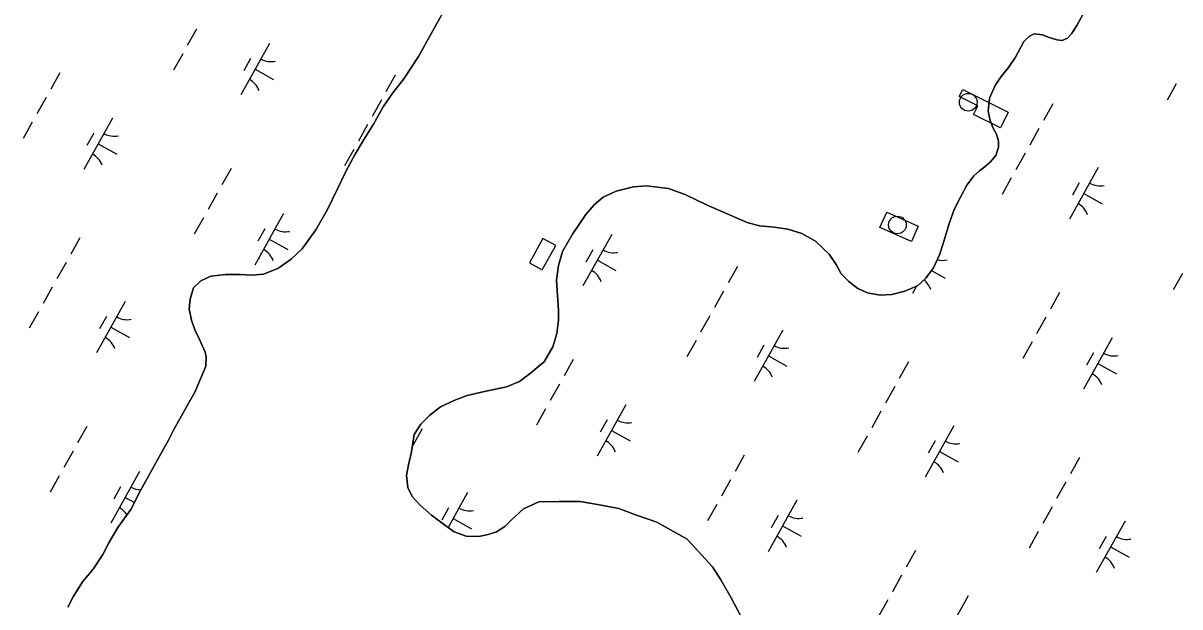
# Model space of a CAD drawing. Extents: x 3923531 to 3943530, y 207391 to 229799.
# Drawn here: x 3934051 to 3935033, y 220728 to 221223 of the extents above; entities that cross this region are included whole.
import ezdxf

# ---------------------------------------------------------------- set-up
doc = ezdxf.new("R2010")
doc.units = 0
for name, color, linetype in [('V-CHAN-DOCK', 7, 'Continuous'), ('V-DOMW-TANK', 7, 'Continuous'), ('V-TOPO-SHOR', 7, 'Continuous'), ('V-WETL-SWMP', 7, 'Continuous')]:
    doc.layers.add(name, color=color, linetype=linetype)

msp = doc.modelspace()

# ---------------------------------------------------------------- linework, layer by layer
at = {"layer": 'V-CHAN-DOCK'}
for points in [[(3934848.76, 221166.7), (3934887.41, 221147.38), (3934880.78, 221134.12), (3934857.96, 221145.53), (3934861.64, 221152.9), (3934845.81, 221160.81)], [(3934784.34, 221062.71), (3934811.03, 221050.75), (3934805.18, 221037.7), (3934778.49, 221049.66)], [(3934492.44, 221040.37), (3934480.95, 221019.6), (3934491.82, 221013.58), (3934503.32, 221034.35)]]:
    msp.add_lwpolyline(points, close=True, dxfattribs=at)
at = {"layer": 'V-DOMW-TANK'}
for centre in [(3934853.42, 221155.9), (3934793.3, 221051.72)]:
    msp.add_circle(centre, 7.5, dxfattribs=at)
at = {"layer": 'V-TOPO-SHOR'}
msp.add_line((3934493.51, 220935.46), (3934500.83, 220948.26), dxfattribs=at)
for points in [[(3934179.11, 220878.18), (3934197.27, 220910.36), (3934206.34, 220931.8), (3934206.71, 220939.73), (3934205.91, 220943.7), (3934201.12, 220954.4), (3934197.13, 220962.71), (3934194.33, 220971.04), (3934192.32, 220980.55), (3934193.09, 220988.88), (3934195.85, 220998.41), (3934202.18, 221004.38), (3934210.49, 221008.37), (3934223.19, 221009.59), (3934235.88, 221009.63), (3934245.4, 221009.25), (3934255.31, 221010.07), (3934267.6, 221014.87), (3934278.68, 221022.83), (3934288.18, 221031.58), (3934299.64, 221047.48), (3934309.51, 221064.96), (3934318.19, 221082.43), (3934325.29, 221097.13), (3934333.18, 221111.83), (3934340.29, 221123.75), (3934348.59, 221137.26), (3934356.88, 221151.96), (3934365.18, 221163.88), (3934374.27, 221175.8), (3934386.91, 221194.88), (3934401.12, 221220.3), (3934411.38, 221238.97)], [(3934500.83, 220948.26), (3934504.16, 220959.69), (3934505.72, 220970.81), (3934505.7, 220979.54), (3934504.87, 220991.84), (3934504.04, 221004.93), (3934505.59, 221017.24), (3934509.13, 221029.15), (3934517.43, 221043.85), (3934528.89, 221060.55), (3934536.01, 221068.9), (3934543.53, 221075.27), (3934554.63, 221080.46), (3934569.3, 221084.08), (3934580.41, 221084.9), (3934599.07, 221082.57), (3934613.77, 221077.45), (3934631.25, 221068.76), (3934648.73, 221061.27), (3934665.81, 221053.78), (3934676.14, 221051.03), (3934688.84, 221049.87), (3934700.35, 221048.31), (3934712.27, 221044.38), (3934723.79, 221038.06), (3934735.33, 221026.98), (3934741.31, 221018.26), (3934745.69, 221010.34), (3934752.06, 221003.61), (3934759.62, 220997.68), (3934767.96, 220994.13), (3934778.68, 220992.17), (3934788.6, 220992.6), (3934799.7, 220995.4), (3934810.4, 221000.2), (3934817.53, 221006.56), (3934823.86, 221015.31), (3934828.98, 221026.44), (3934832.53, 221036.76), (3934837.25, 221053.05), (3934841.58, 221064.96), (3934846.71, 221075.29), (3934852.24, 221085.62), (3934858.17, 221093.58), (3934862.92, 221097.56), (3934866.48, 221100.35), (3934872.03, 221105.12), (3934876.77, 221110.69), (3934879.14, 221117.84), (3934879.12, 221123), (3934877.52, 221128.95), (3934874.33, 221134.49), (3934871.93, 221140.44), (3934870.33, 221148.37), (3934871.48, 221159.49), (3934876.22, 221170.21), (3934881.36, 221177.77), (3934887.69, 221185.32), (3934893.62, 221194.07), (3934897.96, 221202.81), (3934900.72, 221207.58), (3934905.47, 221211.96), (3934909.44, 221213.96), (3934916.58, 221213.18), (3934921.35, 221211.21), (3934928.5, 221208.85), (3934933.26, 221208.46), (3934937.62, 221210.46), (3934941.18, 221214.04), (3934945.53, 221221.19), (3934950.66, 221230.33)], [(3934660.46, 220719.59), (3934652.31, 220735.11), (3934643.57, 220750.43), (3934636.37, 220761.59), (3934615.01, 220785.11), (3934589, 220799.51), (3934571.89, 220805.26), (3934556.91, 220810.96), (3934538.75, 220814.31), (3934523.93, 220816.84), (3934506.13, 220817.02), (3934488.92, 220816.8), (3934476, 220810.81), (3934465.41, 220801.02), (3934460.01, 220795.74), (3934453.04, 220791.26), (3934446.1, 220788.96), (3934437.97, 220787.26), (3934427.29, 220787.57), (3934417.24, 220791.24), (3934409.97, 220796.26), (3934397.8, 220805.48), (3934388.19, 220813.89), (3934381.54, 220821.28), (3934377.86, 220828.84), (3934376.58, 220838.94), (3934378.46, 220848.02), (3934380.94, 220859.07), (3934383.08, 220873.89), (3934388.9, 220882.53), (3934396.5, 220890.17), (3934405.48, 220897.4), (3934417.8, 220903.01), (3934428.13, 220907.05), (3934442.8, 220910.26), (3934461.64, 220914.22), (3934472.57, 220918.86), (3934481.94, 220925.88), (3934489.12, 220931.74), (3934493.51, 220935.46)], [(3934089.12, 220727.37), (3934093.76, 220736.03), (3934101.61, 220748.8), (3934110.82, 220759.39), (3934118.86, 220771.97), (3934124.1, 220782.01), (3934131.56, 220794.99), (3934142.79, 220810.1), (3934150.88, 220826.44), (3934157.93, 220839.03), (3934166.8, 220854.96), (3934174.66, 220869.12), (3934179.11, 220878.18)]]:
    msp.add_lwpolyline(points, dxfattribs=at)
at = {"layer": 'V-WETL-SWMP'}
for p, q in [((3934411.38, 221238.97), (3934401.12, 221220.3)), ((3934950.66, 221230.33), (3934945.53, 221221.19)), ((3934401.12, 221220.3), (3934386.91, 221194.88)), ((3934945.53, 221221.19), (3934941.18, 221214.04)), ((3934198.44, 221218.02), (3934190.64, 221204.05)), ((3934905.47, 221211.96), (3934900.72, 221207.58)), ((3934909.43, 221213.95), (3934905.47, 221211.96)), ((3934916.58, 221213.18), (3934909.43, 221213.95)), ((3934921.35, 221211.21), (3934916.58, 221213.18)), ((3934928.5, 221208.85), (3934921.35, 221211.21)), ((3934937.62, 221210.46), (3934933.26, 221208.46)), ((3934941.18, 221214.04), (3934937.62, 221210.46)), ((3934260.4, 221205.83), (3934236.02, 221162.18)), ((3934897.96, 221202.81), (3934893.61, 221194.07)), ((3934900.72, 221207.58), (3934897.96, 221202.81)), ((3934933.26, 221208.46), (3934928.5, 221208.85)), ((3934186.74, 221197.07), (3934178.94, 221183.1)), ((3934244.4, 221193.01), (3934238.55, 221182.53)), ((3934386.91, 221194.88), (3934374.27, 221175.8)), ((3934893.61, 221194.07), (3934887.69, 221185.32)), ((3934082.52, 221180.88), (3934074.72, 221166.92)), ((3934248.21, 221184.01), (3934263.92, 221175.23)), ((3934887.69, 221185.32), (3934881.36, 221177.77)), ((3934367.07, 221178.8), (3934359.26, 221164.83)), ((3934374.27, 221175.8), (3934365.18, 221163.88)), ((3934876.22, 221170.21), (3934871.48, 221159.49)), ((3934881.36, 221177.77), (3934876.22, 221170.21)), ((3935029.97, 221171.53), (3935022.17, 221157.56)), ((3934070.82, 221159.93), (3934063.02, 221145.96)), ((3934365.18, 221163.88), (3934356.88, 221151.96)), ((3934355.36, 221157.85), (3934347.56, 221143.88)), ((3934356.88, 221151.96), (3934348.59, 221137.26)), ((3934871.48, 221159.49), (3934870.32, 221148.37)), ((3934925.1, 221154.51), (3934917.3, 221140.54)), ((3934127.2, 221142.52), (3934102.82, 221098.87)), ((3934870.32, 221148.37), (3934871.93, 221140.44)), ((3934871.93, 221140.44), (3934874.33, 221134.49)), ((3934059.11, 221138.98), (3934051.31, 221125.01)), ((3934343.66, 221136.9), (3934335.85, 221122.93)), ((3934348.59, 221137.26), (3934340.29, 221123.75)), ((3934874.33, 221134.49), (3934877.52, 221128.95)), ((3934913.4, 221133.56), (3934905.59, 221119.59)), ((3934111.2, 221129.69), (3934105.35, 221119.22)), ((3934115.01, 221120.69), (3934130.72, 221111.91)), ((3934340.29, 221123.75), (3934333.18, 221111.83)), ((3934877.52, 221128.95), (3934879.12, 221123)), ((3934879.12, 221123), (3934879.14, 221117.84)), ((3934331.95, 221115.94), (3934324.15, 221101.98)), ((3934333.18, 221111.83), (3934325.29, 221097.13)), ((3934879.14, 221117.84), (3934876.77, 221110.69)), ((3934901.69, 221112.61), (3934893.89, 221098.64)), ((3934872.03, 221105.12), (3934866.48, 221100.35)), ((3934876.77, 221110.69), (3934872.03, 221105.12)), ((3934227.74, 221099.76), (3934219.93, 221085.79)), ((3934325.29, 221097.13), (3934318.19, 221082.44)), ((3934858.17, 221093.58), (3934852.24, 221085.63)), ((3934862.92, 221097.56), (3934858.17, 221093.58)), ((3934866.48, 221100.35), (3934862.92, 221097.56)), ((3934889.99, 221091.66), (3934882.18, 221077.69)), ((3934963.65, 221100.42), (3934939.27, 221056.77)), ((3934318.19, 221082.44), (3934309.51, 221064.96)), ((3934569.3, 221084.07), (3934554.63, 221080.46)), ((3934580.41, 221084.9), (3934569.3, 221084.07)), ((3934599.07, 221082.57), (3934580.41, 221084.9)), ((3934613.77, 221077.45), (3934599.07, 221082.57)), ((3934852.24, 221085.63), (3934846.71, 221075.29)), ((3934947.65, 221087.6), (3934941.8, 221077.12)), ((3934216.03, 221078.81), (3934208.23, 221064.84)), ((3934543.53, 221075.28), (3934536.01, 221068.91)), ((3934554.63, 221080.46), (3934543.53, 221075.28)), ((3934631.25, 221068.76), (3934613.77, 221077.45)), ((3934846.71, 221075.29), (3934841.58, 221064.96)), ((3934951.46, 221078.59), (3934967.17, 221069.82)), ((3934309.51, 221064.96), (3934299.64, 221047.48)), ((3934536.01, 221068.91), (3934528.89, 221060.55)), ((3934648.73, 221061.27), (3934631.25, 221068.76)), ((3934841.58, 221064.96), (3934837.25, 221053.05)), ((3934204.33, 221057.86), (3934196.52, 221043.89)), ((3934272.42, 221061.39), (3934248.03, 221017.74)), ((3934528.89, 221060.55), (3934517.43, 221043.86)), ((3934665.81, 221053.78), (3934648.73, 221061.27)), ((3934676.14, 221051.03), (3934665.81, 221053.78)), ((3934837.25, 221053.05), (3934832.53, 221036.76)), ((3934256.41, 221048.57), (3934250.56, 221038.09)), ((3934299.64, 221047.48), (3934288.18, 221031.58)), ((3934517.43, 221043.86), (3934509.13, 221029.15)), ((3934550.83, 221043.58), (3934526.45, 220999.93)), ((3934688.84, 221049.87), (3934676.14, 221051.03)), ((3934700.35, 221048.31), (3934688.84, 221049.87)), ((3934712.27, 221044.38), (3934700.35, 221048.31)), ((3934723.79, 221038.06), (3934712.27, 221044.38)), ((3934099.46, 221040.84), (3934091.66, 221026.87)), ((3934260.22, 221039.57), (3934275.94, 221030.79)), ((3934735.33, 221026.98), (3934723.79, 221038.06)), ((3934832.53, 221036.76), (3934828.98, 221026.44)), ((3934278.68, 221022.83), (3934267.6, 221014.87)), ((3934288.18, 221031.58), (3934278.68, 221022.83)), ((3934509.13, 221029.15), (3934505.59, 221017.24)), ((3934534.83, 221030.76), (3934528.98, 221020.28)), ((3934741.31, 221018.26), (3934735.33, 221026.98)), ((3934828.98, 221026.44), (3934823.85, 221015.31)), ((3934087.76, 221019.89), (3934079.95, 221005.92)), ((3934267.6, 221014.87), (3934255.31, 221010.07)), ((3934505.59, 221017.24), (3934504.04, 221004.93)), ((3934538.64, 221021.76), (3934554.35, 221012.98)), ((3934657.5, 221016.55), (3934649.69, 221002.58)), ((3934745.69, 221010.34), (3934741.31, 221018.26)), ((3934823.85, 221015.31), (3934817.53, 221006.56)), ((3934822.23, 221013.06), (3934833.97, 221006.5)), ((3934202.18, 221004.38), (3934195.85, 220998.41)), ((3934210.5, 221008.37), (3934202.18, 221004.38)), ((3934223.19, 221009.59), (3934210.5, 221008.37)), ((3934235.88, 221009.63), (3934223.19, 221009.59)), ((3934245.4, 221009.25), (3934235.88, 221009.63)), ((3934255.31, 221010.07), (3934245.4, 221009.25)), ((3934504.04, 221004.93), (3934504.87, 220991.84)), ((3934752.06, 221003.61), (3934745.69, 221010.34)), ((3934759.62, 220997.68), (3934752.06, 221003.61)), ((3934817.53, 221006.56), (3934810.4, 221000.2)), ((3935035.2, 221010.53), (3935027.4, 220996.56)), ((3934076.05, 220998.94), (3934068.25, 220984.97)), ((3934195.85, 220998.41), (3934193.09, 220988.88)), ((3934645.79, 220995.6), (3934637.99, 220981.63)), ((3934767.96, 220994.13), (3934759.62, 220997.68)), ((3934778.68, 220992.17), (3934767.96, 220994.13)), ((3934799.7, 220995.4), (3934788.6, 220992.6)), ((3934810.4, 221000.2), (3934799.7, 220995.4)), ((3934809.64, 220999.85), (3934806.07, 220993.46)), ((3934930.99, 220994.35), (3934923.18, 220980.38)), ((3934138.01, 220986.75), (3934113.63, 220943.1)), ((3934193.09, 220988.88), (3934192.32, 220980.55)), ((3934504.87, 220991.84), (3934505.69, 220979.54)), ((3934788.6, 220992.6), (3934778.68, 220992.17)), ((3934064.35, 220977.98), (3934056.54, 220964.02)), ((3934122.01, 220973.92), (3934116.16, 220963.45)), ((3934192.32, 220980.55), (3934194.33, 220971.04)), ((3934505.69, 220979.54), (3934505.72, 220970.81)), ((3934634.09, 220974.65), (3934626.28, 220960.68)), ((3934919.28, 220973.4), (3934911.48, 220959.43)), ((3934125.82, 220964.92), (3934141.53, 220956.14)), ((3934194.33, 220971.04), (3934197.13, 220962.72)), ((3934505.72, 220970.81), (3934504.16, 220959.69)), ((3934197.13, 220962.72), (3934201.12, 220954.4)), ((3934201.12, 220954.4), (3934205.91, 220943.7)), ((3934504.16, 220959.69), (3934500.82, 220948.26)), ((3934696.05, 220962.46), (3934671.66, 220918.81)), ((3934975.66, 220955.98), (3934951.28, 220912.33)), ((3934500.82, 220948.26), (3934493.57, 220935.47)), ((3934622.38, 220953.7), (3934614.58, 220939.73)), ((3934680.04, 220949.64), (3934674.19, 220939.16)), ((3934907.58, 220952.44), (3934899.77, 220938.48)), ((3934205.91, 220943.7), (3934206.71, 220939.73)), ((3934206.71, 220939.73), (3934206.34, 220931.8)), ((3934493.57, 220935.47), (3934489.12, 220931.74)), ((3934518.17, 220937.51), (3934510.36, 220923.54)), ((3934683.85, 220940.63), (3934699.57, 220931.86)), ((3934802.71, 220935.43), (3934794.91, 220921.46)), ((3934959.66, 220943.16), (3934953.81, 220932.68)), ((3934963.47, 220934.16), (3934979.19, 220925.38)), ((3934206.34, 220931.8), (3934197.27, 220910.36)), ((3934481.94, 220925.88), (3934472.57, 220918.86)), ((3934489.12, 220931.74), (3934481.94, 220925.88)), ((3934472.57, 220918.86), (3934461.64, 220914.22)), ((3934506.46, 220916.56), (3934498.66, 220902.59)), ((3934197.27, 220910.36), (3934179.18, 220878.08)), ((3934428.13, 220907.05), (3934417.8, 220903)), ((3934442.8, 220910.26), (3934428.13, 220907.05)), ((3934461.64, 220914.22), (3934442.8, 220910.26)), ((3934791, 220914.48), (3934783.2, 220900.51)), ((3934405.48, 220897.4), (3934396.5, 220890.17)), ((3934417.8, 220903), (3934405.48, 220897.4)), ((3934494.76, 220895.61), (3934486.95, 220881.64)), ((3934562.84, 220899.15), (3934538.46, 220855.5)), ((3934396.5, 220890.17), (3934388.9, 220882.53)), ((3934546.84, 220886.32), (3934540.99, 220875.85)), ((3934779.3, 220893.52), (3934771.5, 220879.56)), ((3934105.35, 220880.68), (3934097.54, 220866.71)), ((3934179.18, 220878.08), (3934174.66, 220869.12)), ((3934389.89, 220878.59), (3934382.09, 220864.62)), ((3934388.9, 220882.53), (3934383.08, 220873.89)), ((3934550.65, 220877.32), (3934566.37, 220868.54)), ((3934841.26, 220881.34), (3934816.87, 220837.69)), ((3934174.66, 220869.12), (3934166.8, 220854.96)), ((3934383.08, 220873.89), (3934380.94, 220859.07)), ((3934767.59, 220872.57), (3934759.79, 220858.6)), ((3934825.26, 220868.51), (3934819.4, 220858.04)), ((3934093.64, 220859.72), (3934085.84, 220845.76)), ((3934380.94, 220859.07), (3934378.46, 220848.02)), ((3934663.38, 220856.39), (3934655.58, 220842.42)), ((3934829.07, 220859.51), (3934844.78, 220850.73)), ((3934166.8, 220854.96), (3934157.93, 220839.03)), ((3934378.46, 220848.02), (3934376.58, 220838.94)), ((3934947.92, 220854.3), (3934940.12, 220840.34)), ((3934081.94, 220838.77), (3934074.13, 220824.8)), ((3934150.02, 220842.31), (3934125.64, 220798.66)), ((3934157.93, 220839.03), (3934150.88, 220826.44)), ((3934376.58, 220838.94), (3934377.86, 220828.84)), ((3934134.02, 220829.49), (3934128.17, 220819.01)), ((3934150.88, 220826.44), (3934142.8, 220810.1)), ((3934377.86, 220828.84), (3934381.54, 220821.28)), ((3934651.67, 220835.44), (3934643.87, 220821.47)), ((3934936.22, 220833.35), (3934928.41, 220819.38)), ((3934137.83, 220820.48), (3934145.75, 220816.06)), ((3934381.54, 220821.28), (3934388.19, 220813.89)), ((3934428.44, 220824.5), (3934411.91, 220794.91)), ((3934476, 220810.81), (3934488.92, 220816.8)), ((3934488.92, 220816.8), (3934506.13, 220817.02)), ((3934506.13, 220817.02), (3934523.94, 220816.84)), ((3934523.94, 220816.84), (3934538.75, 220814.31)), ((3934708.06, 220818.02), (3934683.67, 220774.37)), ((3934142.8, 220810.1), (3934131.56, 220794.98)), ((3934388.19, 220813.89), (3934397.8, 220805.48)), ((3934412.44, 220811.68), (3934406.58, 220801.2)), ((3934465.41, 220801.02), (3934476, 220810.81)), ((3934538.75, 220814.31), (3934556.91, 220810.96)), ((3934556.91, 220810.96), (3934571.89, 220805.26)), ((3934639.97, 220814.48), (3934632.17, 220800.52)), ((3934924.51, 220812.4), (3934916.71, 220798.43)), ((3934397.8, 220805.48), (3934409.97, 220796.26)), ((3934416.25, 220802.67), (3934431.96, 220793.9)), ((3934460.02, 220795.74), (3934465.41, 220801.02)), ((3934571.89, 220805.26), (3934589, 220799.51)), ((3934589, 220799.51), (3934615.01, 220785.11)), ((3934692.06, 220805.2), (3934686.2, 220794.72)), ((3934986.47, 220800.21), (3934962.09, 220756.56)), ((3934131.56, 220794.98), (3934124.11, 220782.01)), ((3934409.97, 220796.26), (3934417.24, 220791.24)), ((3934417.24, 220791.24), (3934427.29, 220787.57)), ((3934427.29, 220787.57), (3934437.97, 220787.26)), ((3934437.97, 220787.26), (3934446.1, 220788.96)), ((3934446.1, 220788.96), (3934453.04, 220791.26)), ((3934453.04, 220791.26), (3934460.02, 220795.74)), ((3934695.87, 220796.2), (3934711.58, 220787.42)), ((3934912.81, 220791.45), (3934905, 220777.48)), ((3934970.47, 220787.39), (3934964.62, 220776.91)), ((3934124.11, 220782.01), (3934118.86, 220771.97)), ((3934615.01, 220785.11), (3934636.37, 220761.59)), ((3934974.28, 220778.39), (3934989.99, 220769.61)), ((3934118.86, 220771.97), (3934110.81, 220759.39)), ((3934808.59, 220775.26), (3934800.79, 220761.3)), ((3934110.81, 220759.39), (3934101.6, 220748.8)), ((3934636.37, 220761.59), (3934643.57, 220750.43)), ((3934101.6, 220748.8), (3934093.76, 220736.03)), ((3934643.57, 220750.43), (3934652.31, 220735.11)), ((3934796.89, 220754.31), (3934789.09, 220740.34)), ((3934093.76, 220736.03), (3934089.12, 220727.37)), ((3934652.31, 220735.11), (3934660.46, 220719.59)), ((3934785.18, 220733.36), (3934777.38, 220719.39)), ((3934853.27, 220736.9), (3934828.89, 220693.25))]:
    msp.add_line(p, q, dxfattribs=at)
for centre, start, end in [((3934927.39, 221210.14), 20.03808, 25.0812), ((3934261.89, 221208), 240.03808, 281.58174), ((3934234.95, 221159.78), 20.03808, 61.58174), ((3934128.69, 221144.69), 240.03808, 281.58174), ((3934101.75, 221096.46), 20.03808, 61.58174), ((3934965.14, 221102.59), 240.03808, 281.58174), ((3934938.19, 221054.37), 20.03808, 61.58174), ((3934273.9, 221063.57), 240.03808, 281.58174), ((3934246.96, 221015.34), 20.03808, 61.58174), ((3934552.32, 221045.76), 240.03808, 281.58174), ((3934525.37, 220997.53), 20.03808, 61.58174), ((3934831.94, 221039.28), 254.04831, 281.58174), ((3934804.99, 220991.05), 20.03808, 52.2923), ((3934139.5, 220988.92), 240.03808, 281.58174), ((3934112.55, 220940.69), 20.03808, 61.58174), ((3934697.53, 220964.63), 240.03808, 281.58174), ((3934977.15, 220958.16), 240.03808, 281.58174), ((3934670.59, 220916.41), 20.03808, 61.58174), ((3934950.21, 220909.93), 20.03808, 61.58174), ((3934564.33, 220901.32), 240.03808, 281.58174), ((3934537.39, 220853.09), 20.03808, 61.58174), ((3934842.74, 220883.51), 240.03808, 281.58174), ((3934815.8, 220835.28), 20.03808, 61.58174), ((3934151.51, 220844.48), 240.03808, 268.71999), ((3934124.57, 220796.26), 32.18803, 61.58174), ((3934429.92, 220826.67), 240.03808, 281.58174), ((3934709.54, 220820.19), 240.03808, 281.58174), ((3934682.6, 220771.97), 20.03808, 61.58174), ((3934987.96, 220802.38), 240.03808, 281.58174), ((3934961.02, 220754.16), 20.03808, 61.58174)]:
    msp.add_arc(centre, 17.62, start, end, dxfattribs=at)

doc.saveas('drawing.dxf')
